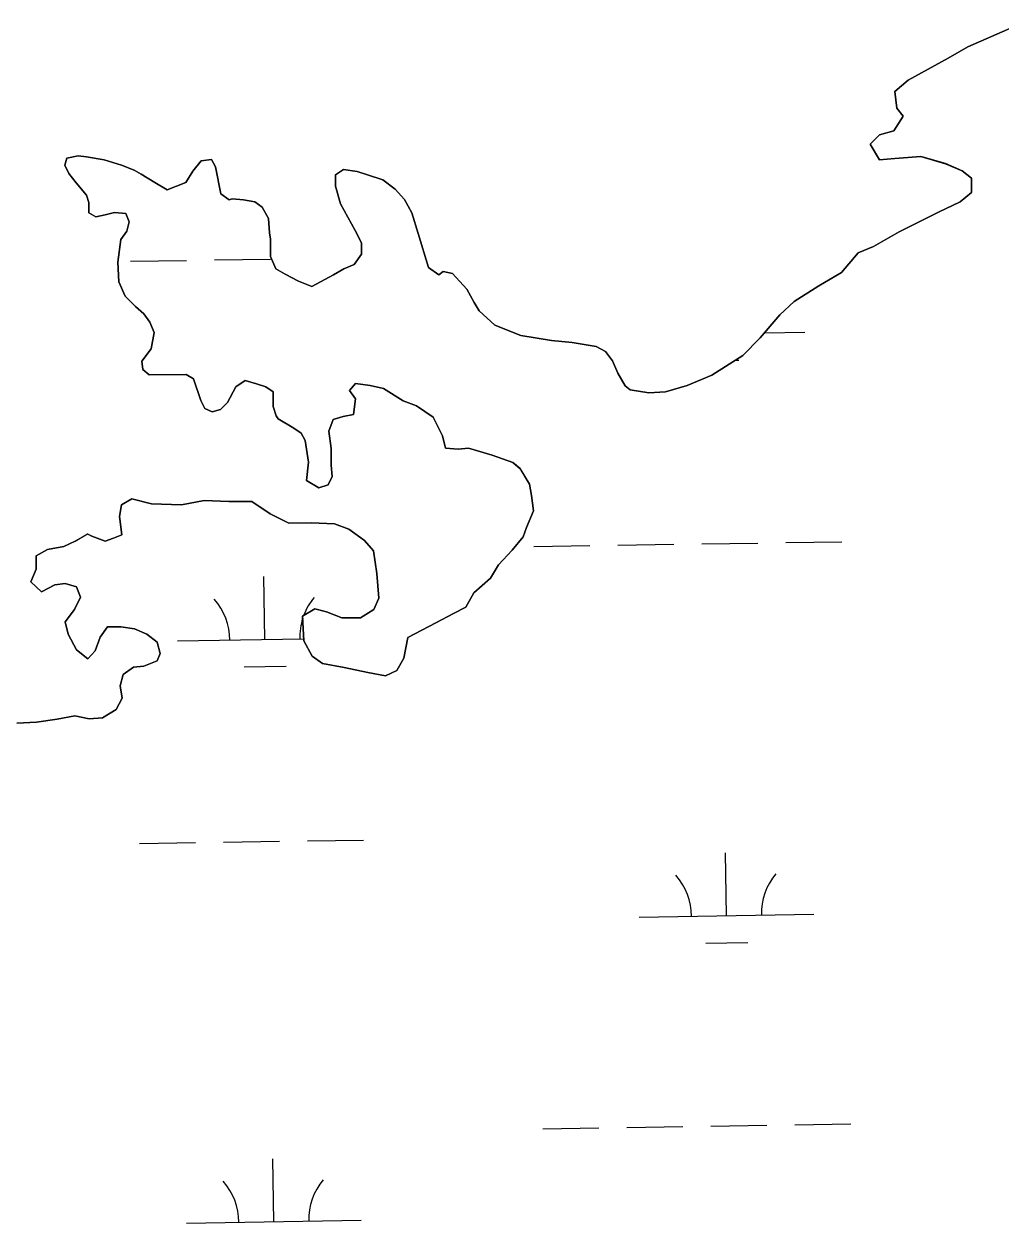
# Model space of a CAD drawing. Extents: x 3823584 to 3861785, y 301729 to 327625.
# Drawn here: x 3841627 to 3842185, y 310107 to 310792 of the extents above; entities that cross this region are included whole.
import ezdxf

# ---------------------------------------------------------------- set-up
doc = ezdxf.new("R2010")
doc.units = 0
doc.layers.add('V-TOPO-SHOR', color=7, linetype='Continuous')
doc.layers.add('V-WETL-SWMP', color=7, linetype='Continuous')

msp = doc.modelspace()

# ---------------------------------------------------------------- linework, layer by layer
at = {"layer": 'V-TOPO-SHOR'}
for points in [[(3842197.1, 310792.36), (3842180.6, 310785.23), (3842167.04, 310779.29), (3842155.84, 310772.76), (3842132.86, 310760.3), (3842125.21, 310753.79), (3842126.42, 310744.34), (3842129.97, 310739.63), (3842124.69, 310731.35), (3842116.43, 310728.97), (3842111.13, 310723.64), (3842116.47, 310714.8), (3842125.32, 310715.42), (3842140.08, 310716.64), (3842154.25, 310712.55), (3842163.71, 310708.45), (3842169.03, 310704.34), (3842169.06, 310696.07), (3842162.58, 310690.74), (3842150.2, 310684.8), (3842127.81, 310673.52)], [(3842127.81, 310673.52), (3842113.08, 310665.21), (3842104.24, 310661.65), (3842094.83, 310650.4), (3842081.86, 310642.69), (3842067.72, 310633.8), (3842059.48, 310626.1), (3842048.31, 310613.08), (3842038.3, 310603.02), (3842020.63, 310591.75), (3842006.48, 310585.81), (3841994.1, 310582.23), (3841984.66, 310581.61), (3841974.03, 310583.35), (3841971.07, 310585.7), (3841966.92, 310592.77), (3841963.94, 310599.85), (3841959.8, 310605.15), (3841954.48, 310608.08), (3841940.89, 310610.4), (3841929.08, 310611.55), (3841911.37, 310614.45), (3841896.6, 310620.3), (3841887.72, 310628.54), (3841884.75, 310633.25), (3841880.6, 310640.91), (3841872.31, 310649.74), (3841866.99, 310650.91), (3841864.64, 310649.13), (3841858.72, 310653.24), (3841852.76, 310672.7), (3841849.19, 310684.5), (3841845.03, 310692.16), (3841839.7, 310698.04), (3841832.6, 310703.33), (3841823.74, 310706.26), (3841817.83, 310708.01), (3841810.16, 310709.17), (3841805.45, 310706.21), (3841805.46, 310699.71), (3841808.45, 310689.69), (3841816.76, 310674.36), (3841820.32, 310667.29), (3841820.34, 310660.8), (3841816.22, 310654.89), (3841810.33, 310652.51), (3841804.44, 310648.95), (3841792.06, 310642.42), (3841784.38, 310645.35), (3841776.69, 310649.46), (3841771.37, 310652.39), (3841768.4, 310659.47), (3841768.37, 310669.5), (3841767.77, 310673.04), (3841767.16, 310681.3), (3841763.59, 310687.78), (3841759.46, 310690.72), (3841752.96, 310691.88), (3841746.46, 310692.45), (3841744.7, 310691.86), (3841739.96, 310695.39), (3841736.97, 310710.72), (3841734.59, 310714.85), (3841728.69, 310714.24), (3841723.99, 310708.32), (3841719.88, 310701.82), (3841709.26, 310697.66), (3841702.17, 310701.77), (3841694.48, 310706.47), (3841690.34, 310708.82), (3841683.25, 310711.74), (3841673.21, 310714.67), (3841663.17, 310716.41), (3841658.45, 310716.98), (3841651.96, 310715.78), (3841650.79, 310711.65), (3841653.16, 310706.93), (3841657.31, 310701.63), (3841663.24, 310694.57), (3841664.43, 310690.44), (3841664.45, 310684.54), (3841668.58, 310682.19), (3841673.89, 310683.39), (3841679.2, 310684.58), (3841685.69, 310684.01), (3841687.48, 310679.29), (3841686.31, 310673.98), (3841682.79, 310669.24), (3841681.06, 310656.26), (3841681.68, 310645.04), (3841685.25, 310636.79), (3841691.16, 310630.91), (3841695.9, 310626.79), (3841699.46, 310622.08), (3841701.83, 310616.18), (3841700.09, 310606.73), (3841694.8, 310599.64), (3841695.4, 310594.91), (3841698.96, 310591.97), (3841720.2, 310592.04), (3841724.34, 310589.69)], [(3841724.34, 310589.69), (3841728.51, 310577.31), (3841730.88, 310572.59), (3841735.02, 310570.83), (3841739.74, 310572.03), (3841743.86, 310576.17), (3841748.55, 310585.04), (3841753.86, 310588.6), (3841760.35, 310586.84), (3841765.67, 310585.09), (3841769.81, 310582.15), (3841769.83, 310573.89), (3841771.62, 310568.58), (3841772.81, 310566.81), (3841781.68, 310561.53), (3841785.82, 310558.59), (3841788.19, 310554.47), (3841790, 310542.08), (3841788.85, 310531.45), (3841795.94, 310527.34), (3841801.25, 310529.12), (3841803.6, 310533.85), (3841802.99, 310540.34), (3841802.96, 310549.79), (3841801.75, 310559.82), (3841804.09, 310566.32), (3841809.99, 310568.1), (3841815.89, 310569.3), (3841817.04, 310578.16), (3841813.48, 310582.87), (3841817.02, 310587.01), (3841825.28, 310585.86), (3841832.96, 310584.11), (3841844.2, 310577.06), (3841851.88, 310574.13), (3841861.34, 310567.67), (3841866.68, 310557.06), (3841868.48, 310549.98), (3841875.56, 310549.41), (3841881.46, 310550.02), (3841895.05, 310545.93), (3841906.86, 310541.83), (3841911.01, 310538.3), (3841916.34, 310529.47), (3841917.54, 310522.98), (3841918.75, 310514.13), (3841914.65, 310504.67), (3841912.89, 310499.35), (3841906.42, 310491.66), (3841898.77, 310483.38), (3841894.08, 310475.69), (3841884.66, 310467.4), (3841879.96, 310459.12), (3841872.89, 310455.56), (3841862.87, 310450.22), (3841846.96, 310441.91), (3841844.63, 310430.09), (3841840.52, 310423), (3841834.04, 310420.03), (3841824, 310421.77), (3841810.42, 310424.68), (3841798.01, 310427), (3841792.1, 310431.12), (3841787.35, 310439.96), (3841786.72, 310454.12), (3841793.79, 310458.28), (3841800.29, 310456.52), (3841809.15, 310453.01), (3841819.77, 310453.04), (3841827.43, 310457.78), (3841830.37, 310464.29), (3841829.14, 310478.45), (3841827.33, 310491.43), (3841822, 310497.31), (3841813.13, 310503.78), (3841804.86, 310506.71), (3841791.87, 310507.26), (3841778.89, 310507.22), (3841768.25, 310512.5), (3841757.6, 310519.55), (3841744.62, 310519.51), (3841730.45, 310520.06), (3841717.47, 310517.66), (3841700.35, 310518.2), (3841689.13, 310521.12), (3841683.24, 310517.56), (3841682.08, 310511.06), (3841683.29, 310500.44), (3841678.57, 310498.66), (3841673.86, 310496.87), (3841666.18, 310499.8), (3841663.81, 310500.97), (3841656.74, 310496.82), (3841650.26, 310493.85), (3841640.82, 310492.05), (3841634.34, 310488.49), (3841634.36, 310480.82), (3841631.43, 310473.73), (3841637.35, 310467.84), (3841645.01, 310472), (3841650.91, 310472.6)], [(3841650.91, 310472.6), (3841657.41, 310470.85), (3841659.79, 310464.96), (3841656.27, 310457.86), (3841650.97, 310450.77), (3841652.77, 310443.69), (3841657.52, 310434.85), (3841664.02, 310429.56), (3841668.14, 310434.29), (3841671.07, 310441.97), (3841675.18, 310447.89), (3841682.85, 310447.91), (3841690.53, 310446.75), (3841697.62, 310443.82), (3841703.54, 310439.12), (3841705.33, 310432.63), (3841703.57, 310428.49), (3841695.91, 310425.52), (3841690.01, 310424.91), (3841684.12, 310420.76), (3841682.37, 310414.27), (3841683.57, 310407.18), (3841680.05, 310400.68), (3841672.39, 310395.94), (3841664.71, 310395.33), (3841656.45, 310397.07), (3841646.42, 310395.27), (3841634.62, 310393.47), (3841623.41, 310392.84)]]:
    msp.add_lwpolyline(points, dxfattribs=at)
at = {"layer": 'V-WETL-SWMP'}
for p, q in [((3842180.6, 310785.23), (3842197.1, 310792.37)), ((3842167.04, 310779.29), (3842180.6, 310785.23)), ((3842155.84, 310772.76), (3842167.04, 310779.29)), ((3842132.86, 310760.3), (3842155.84, 310772.76)), ((3842125.21, 310753.79), (3842132.86, 310760.3)), ((3842126.42, 310744.35), (3842125.21, 310753.79)), ((3842124.69, 310731.36), (3842129.97, 310739.63)), ((3842129.97, 310739.63), (3842126.42, 310744.35)), ((3842111.13, 310723.64), (3842116.43, 310728.97)), ((3842116.43, 310728.97), (3842124.69, 310731.36)), ((3842116.47, 310714.81), (3842111.13, 310723.64)), ((3841650.79, 310711.65), (3841651.96, 310715.79)), ((3841651.96, 310715.79), (3841658.45, 310716.98)), ((3841658.45, 310716.98), (3841663.17, 310716.41)), ((3841663.17, 310716.41), (3841673.21, 310714.67)), ((3841673.21, 310714.67), (3841683.25, 310711.75)), ((3841723.99, 310708.33), (3841728.69, 310714.24)), ((3841728.69, 310714.24), (3841734.59, 310714.85)), ((3841734.59, 310714.85), (3841736.97, 310710.73)), ((3842125.32, 310715.42), (3842116.47, 310714.81)), ((3842140.08, 310716.65), (3842125.32, 310715.42)), ((3842154.25, 310712.56), (3842140.08, 310716.65)), ((3842163.71, 310708.45), (3842154.25, 310712.56)), ((3841653.16, 310706.94), (3841650.79, 310711.65)), ((3841657.31, 310701.64), (3841653.16, 310706.94)), ((3841683.25, 310711.75), (3841690.34, 310708.82)), ((3841690.34, 310708.82), (3841694.48, 310706.47)), ((3841694.48, 310706.47), (3841702.17, 310701.77)), ((3841719.88, 310701.82), (3841723.99, 310708.33)), ((3841736.97, 310710.73), (3841739.96, 310695.39)), ((3841805.45, 310706.21), (3841810.16, 310709.17)), ((3841805.46, 310699.72), (3841805.45, 310706.21)), ((3841810.16, 310709.17), (3841817.83, 310708.02)), ((3841817.83, 310708.02), (3841823.74, 310706.26)), ((3841823.74, 310706.26), (3841832.6, 310703.34)), ((3842169.03, 310704.34), (3842163.71, 310708.45)), ((3841663.23, 310694.57), (3841657.31, 310701.64)), ((3841702.17, 310701.77), (3841709.26, 310697.66)), ((3841709.26, 310697.66), (3841719.88, 310701.82)), ((3841808.45, 310689.69), (3841805.46, 310699.72)), ((3841832.6, 310703.34), (3841839.7, 310698.05)), ((3842169.06, 310696.07), (3842169.03, 310704.34)), ((3841664.43, 310690.44), (3841663.23, 310694.57)), ((3841739.96, 310695.39), (3841744.69, 310691.86)), ((3841744.69, 310691.86), (3841746.46, 310692.46)), ((3841746.46, 310692.46), (3841752.96, 310691.89)), ((3841752.96, 310691.89), (3841759.45, 310690.72)), ((3841839.7, 310698.05), (3841845.03, 310692.16)), ((3841845.03, 310692.16), (3841849.19, 310684.5)), ((3842162.58, 310690.74), (3842169.06, 310696.07)), ((3841664.44, 310684.54), (3841664.43, 310690.44)), ((3841679.2, 310684.58), (3841673.89, 310683.39)), ((3841685.69, 310684.01), (3841679.2, 310684.58)), ((3841759.45, 310690.72), (3841763.59, 310687.79)), ((3841763.59, 310687.79), (3841767.15, 310681.3)), ((3841816.75, 310674.37), (3841808.45, 310689.69)), ((3842127.81, 310673.52), (3842150.2, 310684.8)), ((3842150.2, 310684.8), (3842162.58, 310690.74)), ((3841668.58, 310682.19), (3841664.44, 310684.54)), ((3841673.89, 310683.39), (3841668.58, 310682.19)), ((3841687.48, 310679.3), (3841685.69, 310684.01)), ((3841686.31, 310673.98), (3841687.48, 310679.3)), ((3841767.15, 310681.3), (3841767.77, 310673.04)), ((3841849.19, 310684.5), (3841852.76, 310672.71)), ((3841682.79, 310669.25), (3841686.31, 310673.98)), ((3841767.77, 310673.04), (3841768.37, 310669.5)), ((3841820.32, 310667.3), (3841816.75, 310674.37)), ((3841852.76, 310672.71), (3841858.72, 310653.25)), ((3842113.08, 310665.22), (3842127.81, 310673.52)), ((3841681.06, 310656.26), (3841682.79, 310669.25)), ((3841768.37, 310669.5), (3841768.4, 310659.47)), ((3841820.34, 310660.8), (3841820.32, 310667.3)), ((3842104.23, 310661.65), (3842113.08, 310665.22)), ((3841688.38, 310656.81), (3841720.38, 310657.3)), ((3841736.38, 310657.55), (3841768.37, 310658.04)), ((3841768.4, 310659.47), (3841771.37, 310652.4)), ((3841816.22, 310654.89), (3841820.34, 310660.8)), ((3842094.82, 310650.41), (3842104.23, 310661.65)), ((3841681.68, 310645.05), (3841681.06, 310656.26)), ((3841771.37, 310652.4), (3841776.69, 310649.46)), ((3841804.44, 310648.95), (3841810.33, 310652.51)), ((3841810.33, 310652.51), (3841816.22, 310654.89)), ((3841858.72, 310653.25), (3841864.64, 310649.13)), ((3841864.64, 310649.13), (3841866.99, 310650.91)), ((3841866.99, 310650.91), (3841872.31, 310649.74)), ((3842081.86, 310642.69), (3842094.82, 310650.41)), ((3841685.24, 310636.79), (3841681.68, 310645.05)), ((3841776.69, 310649.46), (3841784.38, 310645.35)), ((3841784.38, 310645.35), (3841792.06, 310642.42)), ((3841792.06, 310642.42), (3841804.44, 310648.95)), ((3841872.31, 310649.74), (3841880.6, 310640.92)), ((3841691.16, 310630.91), (3841685.24, 310636.79)), ((3841880.6, 310640.92), (3841884.75, 310633.25)), ((3842067.72, 310633.8), (3842081.86, 310642.69)), ((3841695.9, 310626.79), (3841691.16, 310630.91)), ((3841884.75, 310633.25), (3841887.72, 310628.54)), ((3842059.48, 310626.1), (3842067.72, 310633.8)), ((3841699.45, 310622.08), (3841695.9, 310626.79)), ((3841887.72, 310628.54), (3841896.6, 310620.3)), ((3842048.31, 310613.08), (3842059.48, 310626.1)), ((3841701.83, 310616.18), (3841699.45, 310622.08)), ((3841700.09, 310606.74), (3841701.83, 310616.18)), ((3841896.6, 310620.3), (3841911.37, 310614.45)), ((3842050.77, 310615.96), (3842073.9, 310616.31)), ((3841911.37, 310614.45), (3841929.08, 310611.55)), ((3841929.08, 310611.55), (3841940.89, 310610.4)), ((3841940.89, 310610.4), (3841954.48, 310608.08)), ((3842038.3, 310603.02), (3842048.31, 310613.08)), ((3841694.8, 310599.64), (3841700.09, 310606.74)), ((3841954.48, 310608.08), (3841959.8, 310605.15)), ((3841959.8, 310605.15), (3841963.94, 310599.85)), ((3842020.63, 310591.75), (3842038.3, 310603.02)), ((3841695.4, 310594.92), (3841694.8, 310599.64)), ((3841963.94, 310599.85), (3841966.92, 310592.77)), ((3842033.98, 310600.27), (3842036.14, 310600.3)), ((3841698.95, 310591.98), (3841695.4, 310594.92)), ((3841720.2, 310592.04), (3841698.95, 310591.98)), ((3841724.34, 310589.69), (3841720.2, 310592.04)), ((3841728.51, 310577.31), (3841724.34, 310589.69)), ((3841966.92, 310592.77), (3841971.07, 310585.7)), ((3842006.48, 310585.81), (3842020.63, 310591.75)), ((3841748.55, 310585.04), (3841743.86, 310576.17)), ((3841753.85, 310588.6), (3841748.55, 310585.04)), ((3841760.35, 310586.85), (3841753.85, 310588.6)), ((3841765.67, 310585.09), (3841760.35, 310586.85)), ((3841769.81, 310582.15), (3841765.67, 310585.09)), ((3841769.83, 310573.89), (3841769.81, 310582.15)), ((3841817.01, 310587.02), (3841813.49, 310582.87)), ((3841813.49, 310582.87), (3841817.04, 310578.16)), ((3841825.28, 310585.86), (3841817.01, 310587.02)), ((3841832.96, 310584.11), (3841825.28, 310585.86)), ((3841844.19, 310577.06), (3841832.96, 310584.11)), ((3841971.07, 310585.7), (3841974.03, 310583.35)), ((3841974.03, 310583.35), (3841984.66, 310581.61)), ((3841984.66, 310581.61), (3841994.1, 310582.23)), ((3841994.1, 310582.23), (3842006.48, 310585.81)), ((3841730.88, 310572.59), (3841728.51, 310577.31)), ((3841743.86, 310576.17), (3841739.74, 310572.03)), ((3841817.04, 310578.16), (3841815.89, 310569.31)), ((3841851.88, 310574.13), (3841844.19, 310577.06)), ((3841735.02, 310570.84), (3841730.88, 310572.59)), ((3841739.74, 310572.03), (3841735.02, 310570.84)), ((3841771.62, 310568.58), (3841769.83, 310573.89)), ((3841772.81, 310566.82), (3841771.62, 310568.58)), ((3841815.89, 310569.31), (3841809.99, 310568.11)), ((3841861.34, 310567.67), (3841851.88, 310574.13)), ((3841781.68, 310561.53), (3841772.81, 310566.82)), ((3841785.82, 310558.59), (3841781.68, 310561.53)), ((3841804.09, 310566.32), (3841801.75, 310559.82)), ((3841809.99, 310568.11), (3841804.09, 310566.32)), ((3841866.68, 310557.06), (3841861.34, 310567.67)), ((3841788.19, 310554.47), (3841785.82, 310558.59)), ((3841790, 310542.08), (3841788.19, 310554.47)), ((3841801.75, 310559.82), (3841802.96, 310549.79)), ((3841868.47, 310549.98), (3841866.68, 310557.06)), ((3841802.96, 310549.79), (3841802.99, 310540.35)), ((3841875.56, 310549.41), (3841868.47, 310549.98)), ((3841881.46, 310550.02), (3841875.56, 310549.41)), ((3841895.05, 310545.93), (3841881.46, 310550.02)), ((3841788.85, 310531.45), (3841790, 310542.08)), ((3841906.86, 310541.83), (3841895.05, 310545.93)), ((3841911.01, 310538.31), (3841906.86, 310541.83)), ((3841802.99, 310540.35), (3841803.6, 310533.85)), ((3841916.34, 310529.47), (3841911.01, 310538.31)), ((3841795.94, 310527.34), (3841788.85, 310531.45)), ((3841801.25, 310529.13), (3841795.94, 310527.34)), ((3841803.6, 310533.85), (3841801.25, 310529.13)), ((3841917.54, 310522.98), (3841916.34, 310529.47)), ((3841683.24, 310517.56), (3841689.13, 310521.12)), ((3841689.13, 310521.12), (3841700.35, 310518.2)), ((3841918.75, 310514.13), (3841917.54, 310522.98)), ((3841682.08, 310511.06), (3841683.24, 310517.56)), ((3841700.35, 310518.2), (3841717.47, 310517.66)), ((3841717.47, 310517.66), (3841730.45, 310520.06)), ((3841730.45, 310520.06), (3841744.62, 310519.51)), ((3841744.62, 310519.51), (3841757.6, 310519.55)), ((3841757.6, 310519.55), (3841768.25, 310512.5)), ((3841914.65, 310504.67), (3841918.75, 310514.13)), ((3841683.29, 310500.44), (3841682.08, 310511.06)), ((3841768.25, 310512.5), (3841778.89, 310507.22)), ((3841778.89, 310507.22), (3841791.87, 310507.26)), ((3841791.87, 310507.26), (3841804.86, 310506.71)), ((3841804.86, 310506.71), (3841813.13, 310503.78)), ((3841656.74, 310496.82), (3841663.81, 310500.98)), ((3841663.81, 310500.98), (3841666.17, 310499.8)), ((3841666.17, 310499.8), (3841673.86, 310496.87)), ((3841678.57, 310498.66), (3841683.29, 310500.44)), ((3841813.13, 310503.78), (3841822, 310497.32)), ((3841912.89, 310499.36), (3841914.65, 310504.67)), ((3841640.82, 310492.05), (3841650.26, 310493.85)), ((3841650.26, 310493.85), (3841656.74, 310496.82)), ((3841673.86, 310496.87), (3841678.57, 310498.66)), ((3841822, 310497.32), (3841827.33, 310491.43)), ((3841906.42, 310491.66), (3841912.89, 310499.36)), ((3841918.92, 310493.84), (3841950.92, 310494.33)), ((3841966.92, 310494.58), (3841998.91, 310495.07)), ((3842014.91, 310495.32), (3842046.91, 310495.81)), ((3842062.9, 310496.06), (3842094.9, 310496.55)), ((3841634.34, 310488.49), (3841640.82, 310492.05)), ((3841634.36, 310480.82), (3841634.34, 310488.49)), ((3841827.33, 310491.43), (3841829.14, 310478.45)), ((3841898.77, 310483.38), (3841906.42, 310491.66)), ((3841631.43, 310473.73), (3841634.36, 310480.82)), ((3841894.08, 310475.69), (3841898.77, 310483.38)), ((3841637.35, 310467.84), (3841631.43, 310473.73)), ((3841650.91, 310472.61), (3841645.01, 310472)), ((3841657.41, 310470.86), (3841650.91, 310472.61)), ((3841765.13, 310440.72), (3841764.57, 310476.72)), ((3841829.14, 310478.45), (3841830.36, 310464.29)), ((3841884.66, 310467.4), (3841894.08, 310475.69)), ((3841645.01, 310472), (3841637.35, 310467.84)), ((3841659.79, 310464.96), (3841657.41, 310470.86)), ((3841879.96, 310459.12), (3841884.66, 310467.4)), ((3841656.27, 310457.87), (3841659.79, 310464.96)), ((3841830.36, 310464.29), (3841827.43, 310457.79)), ((3841872.89, 310455.56), (3841879.96, 310459.12)), ((3841650.97, 310450.77), (3841656.27, 310457.87)), ((3841793.79, 310458.28), (3841786.72, 310454.12)), ((3841786.72, 310454.12), (3841787.35, 310439.96)), ((3841800.29, 310456.52), (3841793.79, 310458.28)), ((3841809.15, 310453.01), (3841800.29, 310456.52)), ((3841819.77, 310453.04), (3841809.15, 310453.01)), ((3841827.43, 310457.79), (3841819.77, 310453.04)), ((3841862.87, 310450.22), (3841872.89, 310455.56)), ((3841652.77, 310443.69), (3841650.97, 310450.77)), ((3841675.18, 310447.89), (3841671.07, 310441.98)), ((3841682.86, 310447.91), (3841675.18, 310447.89)), ((3841690.53, 310446.75), (3841682.86, 310447.91)), ((3841697.62, 310443.82), (3841690.53, 310446.75)), ((3841846.96, 310441.91), (3841862.87, 310450.22)), ((3841657.51, 310434.85), (3841652.77, 310443.69)), ((3841671.07, 310441.98), (3841668.14, 310434.29)), ((3841703.54, 310439.12), (3841697.62, 310443.82)), ((3841705.33, 310432.63), (3841703.54, 310439.12)), ((3841715.14, 310439.95), (3841787.3, 310441.06)), ((3841787.35, 310439.96), (3841792.1, 310431.12)), ((3841844.63, 310430.1), (3841846.96, 310441.91)), ((3841664.02, 310429.56), (3841657.51, 310434.85)), ((3841668.14, 310434.29), (3841664.02, 310429.56)), ((3841703.57, 310428.5), (3841705.33, 310432.63)), ((3841792.1, 310431.12), (3841798.01, 310427.01)), ((3841684.12, 310420.77), (3841690.01, 310424.91)), ((3841690.01, 310424.91), (3841695.91, 310425.52)), ((3841695.91, 310425.52), (3841703.57, 310428.5)), ((3841753.37, 310425.11), (3841777.37, 310425.48)), ((3841798.01, 310427.01), (3841810.41, 310424.68)), ((3841810.41, 310424.68), (3841824, 310421.77)), ((3841840.52, 310423), (3841844.63, 310430.1)), ((3841682.37, 310414.27), (3841684.12, 310420.77)), ((3841824, 310421.77), (3841834.04, 310420.03)), ((3841834.04, 310420.03), (3841840.52, 310423)), ((3841683.57, 310407.19), (3841682.37, 310414.27)), ((3841680.04, 310400.69), (3841683.57, 310407.19)), ((3841646.42, 310395.27), (3841656.45, 310397.07)), ((3841656.45, 310397.07), (3841664.71, 310395.33)), ((3841672.39, 310395.94), (3841680.04, 310400.69)), ((3841623.41, 310392.84), (3841634.62, 310393.47)), ((3841634.62, 310393.47), (3841646.42, 310395.27)), ((3841664.71, 310395.33), (3841672.39, 310395.94)), ((3841693.51, 310324.17), (3841725.51, 310324.66)), ((3841741.5, 310324.91), (3841773.5, 310325.4)), ((3841789.5, 310325.65), (3841821.5, 310326.14)), ((3842029.03, 310282.91), (3842028.48, 310318.9)), ((3841979.04, 310282.14), (3842079.02, 310283.68)), ((3842017.27, 310267.29), (3842041.27, 310267.66)), ((3841924.05, 310161.2), (3841956.05, 310161.7)), ((3841972.04, 310161.94), (3842004.04, 310162.44)), ((3842020.04, 310162.68), (3842052.03, 310163.18)), ((3842068.03, 310163.42), (3842100.03, 310163.92)), ((3841770.26, 310108.08), (3841769.7, 310144.08)), ((3841720.26, 310107.31), (3841820.25, 310108.86))]:
    msp.add_line(p, q, dxfattribs=at)
for centre, start, end in [((3841709.89, 310440.34), 0.11154, 41.6552), ((3841820.36, 310442.05), 140.11153, 159.27298), ((3841820.36, 310442.05), 162.31436, 181.65519), ((3841973.79, 310282.53), 0.11154, 41.6552), ((3842084.26, 310284.23), 140.11153, 181.65519), ((3841715.02, 310107.71), 0.11154, 41.6552), ((3841825.49, 310109.41), 140.11153, 181.65519)]:
    msp.add_arc(centre, 35.25, start, end, dxfattribs=at)

doc.saveas('drawing.dxf')
